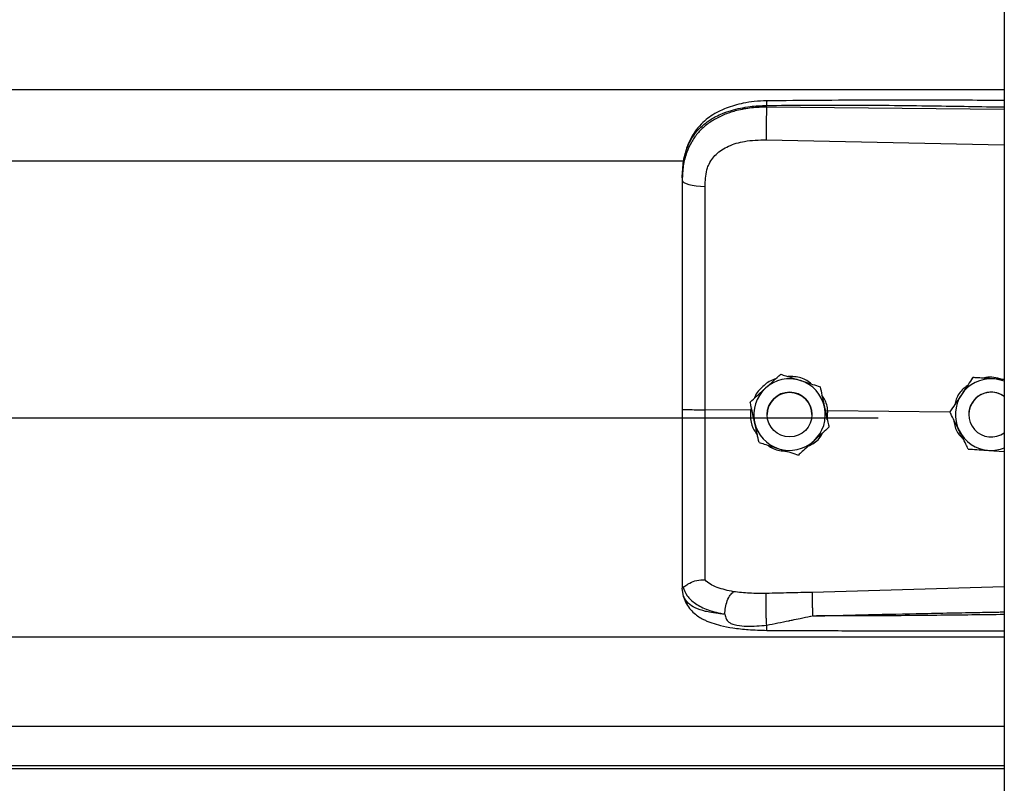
# Model space of a CAD drawing. Header units: inches. Extents: x 170 to 284, y 215 to 248.
# Tile 373 of 656: x 206.297 to 206.533, y 222.753 to 222.935. Entities that reach past the tile are written whole.
import ezdxf

# ---------------------------------------------------------------- set-up
doc = ezdxf.new("R2010")
doc.units = ezdxf.units.IN
doc.header["$LTSCALE"] = 0.25
doc.header["$MEASUREMENT"] = 0
doc.layers.add('RH FRONT OF HOOD', color=7, linetype='Continuous')

msp = doc.modelspace()

# ---------------------------------------------------------------- linework, layer by layer
at = {"layer": 'RH FRONT OF HOOD'}
for p, q in [((206.5326438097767, 224.3332527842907), (206.5326438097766, 220.1328032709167)), ((202.5003237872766, 222.9187395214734), (206.5326438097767, 222.9187395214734)), ((206.4757965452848, 222.9145278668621), (206.4757965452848, 222.9149392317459)), ((206.5326438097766, 222.9139911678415), (206.4757965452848, 222.9145278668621)), ((206.4757005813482, 222.9067390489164), (206.5326438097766, 222.9055294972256)), ((202.5768719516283, 222.9016638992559), (206.4560926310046, 222.9016638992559)), ((206.4556010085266, 222.8976046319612), (206.4556010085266, 222.89711631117)), ((206.4791715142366, 222.8506727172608), (206.4791715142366, 222.8506710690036)), ((206.5251150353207, 222.8498762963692), (206.5251150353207, 222.8498779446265)), ((206.5261639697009, 222.8498100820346), (206.5251150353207, 222.8498779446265)), ((206.4885896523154, 222.8476720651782), (206.4885896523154, 222.847670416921)), ((206.4718638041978, 222.8440166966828), (206.4718638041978, 222.8440150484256)), ((206.4719722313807, 222.8420814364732), (206.4610586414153, 222.8421859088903)), ((206.4721575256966, 222.8426709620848), (206.4719722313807, 222.8420814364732)), ((206.4719722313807, 222.8420814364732), (206.4719744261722, 222.8420812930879)), ((206.4759317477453, 222.8410141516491), (206.4759317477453, 222.8410133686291)), ((206.4866321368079, 222.8410133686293), (206.4866321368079, 222.8410141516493)), ((206.4904099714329, 222.8419048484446), (206.4898619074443, 222.8418508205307)), ((206.4903128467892, 222.839787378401), (206.4904099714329, 222.8419048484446)), ((206.4904099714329, 222.8419048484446), (206.4904116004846, 222.8419049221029)), ((206.5196436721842, 222.8416250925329), (206.4904116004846, 222.8419049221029)), ((206.5196296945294, 222.8416533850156), (206.5196296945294, 222.8416550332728)), ((206.5241434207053, 222.8410141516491), (206.5241434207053, 222.8410133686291)), ((202.5304915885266, 222.8402714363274), (206.5024760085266, 222.8402714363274)), ((206.4907000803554, 222.8380153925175), (206.4907000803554, 222.8380137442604)), ((206.5289402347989, 222.8324717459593), (206.5326438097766, 222.8322319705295)), ((206.4556010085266, 222.8000632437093), (206.4556010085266, 222.7995344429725)), ((206.4559407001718, 222.7975492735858), (206.4556010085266, 222.7995344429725)), ((206.5326438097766, 222.7998577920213), (206.4867081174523, 222.7985259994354)), ((202.5003237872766, 222.787885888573), (206.5326438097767, 222.787885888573)), ((202.5003237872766, 222.7665069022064), (206.5326438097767, 222.7665069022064)), ((206.5326438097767, 222.7570216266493), (202.5003237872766, 222.7570216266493)), ((202.5003237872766, 222.7563822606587), (206.5326438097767, 222.7563822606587))]:
    msp.add_line(p, q, dxfattribs=at)
at = {"layer": 'RH FRONT OF HOOD', "flags": 128}
msp.add_lwpolyline([(206.4556010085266, 222.89711631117), (206.4557049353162, 222.8968205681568), (206.4560128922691, 222.8965357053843), (206.4565135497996, 222.8962722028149), (206.4571884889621, 222.8960397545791), (206.4580128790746, 222.8958469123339), (206.458956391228, 222.8957007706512), (206.4599843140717, 222.8956067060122), (206.4610588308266, 222.8955681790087)], dxfattribs=at)
at = {"layer": 'RH FRONT OF HOOD'}
msp.add_circle((206.4812819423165, 222.8410133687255), 0.005350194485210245, dxfattribs=at)
for centre, radius, start, end in [((206.4812819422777, 222.8410141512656), 0.008560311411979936, 72.32793711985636, 132.3279357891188), ((206.4812819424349, 222.8410141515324), 0.008560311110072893, 12.32793744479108, 72.32793758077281), ((206.5294936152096, 222.8410141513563), 0.00856031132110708, 86.29353550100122, 146.2935346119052), ((206.5294936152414, 222.8410141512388), 0.008560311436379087, 68.40767565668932, 86.29353576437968), ((206.4812819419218, 222.8410141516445), 0.008560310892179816, 132.3279357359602, 192.3279369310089), ((206.4812819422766, 222.8410141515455), 0.005350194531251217, 1.112057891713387e-06, 179.9999988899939), ((206.5294936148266, 222.8410141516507), 0.008560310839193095, 146.2935348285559, 206.2935362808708), ((206.5294936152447, 222.8410141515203), 0.005350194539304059, 53.92810144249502, 179.9999986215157), ((206.5294936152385, 222.8410133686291), 0.005350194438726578, 53.92810057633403, 306.071899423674), ((206.4812819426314, 222.8410141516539), 0.008560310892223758, 312.3279357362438, 12.32793693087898), ((206.4812819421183, 222.8410141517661), 0.008560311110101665, 192.327937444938, 252.3279375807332), ((206.5294936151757, 222.8410141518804), 0.008560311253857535, 206.2935366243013, 266.29353606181), ((206.4812819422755, 222.8410141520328), 0.008560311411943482, 252.3279371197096, 312.3279357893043), ((206.529493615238, 222.8410141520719), 0.00856031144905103, 266.293535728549, 291.5923243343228)]:
    msp.add_arc(centre, radius, start, end, dxfattribs=at)
for points, knots in [([(206.5326438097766, 222.9161142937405), (206.5297446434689, 222.9161290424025), (206.5191167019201, 222.9161831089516), (206.5001732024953, 222.9162197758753), (206.4841299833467, 222.9160956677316), (206.4758151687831, 222.9160313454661)], [0, 0, 0, 0, 0.153045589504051, 0.5610439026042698, 1, 1, 1, 1]), ([(206.4556010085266, 222.8976046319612), (206.4556637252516, 222.8989610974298), (206.4557821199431, 222.9015217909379), (206.4567516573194, 222.9050127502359), (206.4580408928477, 222.907424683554), (206.4594047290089, 222.9091274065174), (206.4604876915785, 222.9101707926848), (206.4615466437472, 222.9109992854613), (206.4625360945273, 222.9116592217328), (206.4637704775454, 222.9123542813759), (206.4653644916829, 222.9130799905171), (206.4680282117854, 222.9139880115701), (206.4715633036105, 222.9147479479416), (206.474469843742, 222.9148792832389), (206.4757965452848, 222.9149392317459)], [0, 0, 0, 0, 0.1307156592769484, 0.2467609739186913, 0.3577928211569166, 0.4170971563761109, 0.4791482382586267, 0.5177152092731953, 0.5590896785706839, 0.603294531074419, 0.6633484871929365, 0.7353692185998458, 0.8792082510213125, 0.9999999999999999, 0.9999999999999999, 0.9999999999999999, 0.9999999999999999]), ([(206.4757965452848, 222.9145278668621), (206.474580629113, 222.9144945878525), (206.4721488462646, 222.9144280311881), (206.4688080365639, 222.9138062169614), (206.4658502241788, 222.9128639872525), (206.4633076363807, 222.91164631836), (206.4610761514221, 222.9101008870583), (206.4592044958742, 222.9082597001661), (206.4577235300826, 222.9061293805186), (206.4565479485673, 222.9035602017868), (206.455755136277, 222.9005083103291), (206.4556524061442, 222.8982474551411), (206.4556010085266, 222.89711631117)], [0, 0, 0, 0, 0.1111703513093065, 0.222336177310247, 0.3162781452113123, 0.4102081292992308, 0.5024030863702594, 0.5945790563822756, 0.6845432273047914, 0.774504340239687, 0.8871807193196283, 1, 1, 1, 1]), ([(206.4758151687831, 222.9160313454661), (206.4748165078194, 222.9159928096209), (206.4729247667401, 222.9159198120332), (206.4696157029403, 222.9153914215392), (206.4663881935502, 222.9144974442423), (206.4636413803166, 222.9131931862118), (206.461655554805, 222.9118705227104), (206.4600143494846, 222.9104250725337), (206.4586991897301, 222.9088368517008), (206.4576239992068, 222.9070841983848), (206.4567667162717, 222.905174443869), (206.4560218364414, 222.902655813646), (206.4558064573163, 222.9007181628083), (206.4556874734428, 222.8996477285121)], [0, 0, 0, 0, 0.09774743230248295, 0.1851607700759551, 0.3306121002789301, 0.4364670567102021, 0.5083182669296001, 0.5850061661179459, 0.6719760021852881, 0.730794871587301, 0.8036787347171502, 0.8915444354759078, 1, 1, 1, 1]), ([(206.4757965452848, 222.9145278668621), (206.475774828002, 222.9139520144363), (206.4757297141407, 222.9127557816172), (206.4756886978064, 222.9105307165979), (206.4756754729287, 222.9083533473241), (206.4756924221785, 222.907263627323), (206.4757005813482, 222.9067390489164)], [0, 0, 0, 0, 0.2406941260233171, 0.5000000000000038, 0.7593058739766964, 1, 1, 1, 1]), ([(206.4758153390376, 222.916015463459), (206.4758141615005, 222.9160194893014), (206.4758101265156, 222.9160332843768), (206.4758049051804, 222.9159183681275), (206.475798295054, 222.9156255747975), (206.4757972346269, 222.9152096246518), (206.4757965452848, 222.9149392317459)], [0, 0, 0, 0, 0.09787641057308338, 0.3353863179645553, 0.5679606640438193, 1, 1, 1, 1]), ([(206.4757965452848, 222.9149392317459), (206.4821023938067, 222.9149785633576), (206.495341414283, 222.9150611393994), (206.5142910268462, 222.9148799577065), (206.5269315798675, 222.9146589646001), (206.5326438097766, 222.9145590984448)], [0, 0, 0, 0, 0.3326703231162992, 0.698435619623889, 1, 1, 1, 1]), ([(206.4614844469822, 222.8995014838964), (206.4614844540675, 222.899501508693), (206.4615870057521, 222.8998604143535), (206.4620821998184, 222.9012666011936), (206.4636182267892, 222.9034692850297), (206.4666852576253, 222.9053725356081), (206.470801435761, 222.9065842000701), (206.4739542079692, 222.9066838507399), (206.4757005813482, 222.9067390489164)], [0, 0, 0, 0, 4.497367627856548e-06, 0.06509473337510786, 0.261670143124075, 0.475310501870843, 0.7093656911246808, 1, 1, 1, 1]), ([(206.4610588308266, 222.8955681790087), (206.4611288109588, 222.8968928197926), (206.4611987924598, 222.8982174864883), (206.4614844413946, 222.8995014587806), (206.4614844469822, 222.8995014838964)], [0, 0, 0, 0, 0.9999804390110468, 0.9999999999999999, 0.9999999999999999, 0.9999999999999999, 0.9999999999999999]), ([(206.4556010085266, 222.89711631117), (206.4556010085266, 222.8934861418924), (206.4556010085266, 222.8862152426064), (206.4556010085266, 222.8751344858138), (206.4556010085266, 222.8639518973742), (206.4556010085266, 222.8529832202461), (206.4556010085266, 222.8457353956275), (206.4556010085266, 222.8422555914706)], [0, 0, 0, 0, 0.2027568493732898, 0.4061035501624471, 0.6088604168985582, 0.8122072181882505, 1, 1, 1, 1]), ([(206.4610586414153, 222.8421859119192), (206.4610586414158, 222.8421859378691), (206.4610587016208, 222.8455722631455), (206.4610587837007, 222.8526189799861), (206.4610588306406, 222.8632921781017), (206.4610588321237, 222.8741682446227), (206.4610588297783, 222.8849555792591), (206.4610588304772, 222.8920306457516), (206.4610588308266, 222.8955681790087)], [0, 0, 0, 0, 1.439079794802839e-06, 0.1877923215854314, 0.3908439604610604, 0.59389561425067, 0.7969478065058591, 1, 1, 1, 1]), ([(206.4755176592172, 222.8473449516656), (206.4764581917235, 222.8482015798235), (206.4777126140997, 222.8493440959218), (206.4788795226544, 222.8504068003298), (206.4791715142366, 222.8506727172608)], [0, 0, 0, 0, 0.7497733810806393, 1, 1, 1, 1]), ([(206.4755176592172, 222.8473428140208), (206.4764581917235, 222.8481995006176), (206.4777126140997, 222.8493420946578), (206.4788795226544, 222.8504050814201), (206.4791715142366, 222.8506710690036)], [0, 0, 0, 0, 0.7497733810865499, 1, 1, 1, 1]), ([(206.4791715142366, 222.8506727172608), (206.4795692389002, 222.8505460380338), (206.4810740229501, 222.8500667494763), (206.4826909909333, 222.8495516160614), (206.483880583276, 222.8491726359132)], [0, 0, 0, 0, 0.2643068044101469, 1, 1, 1, 1]), ([(206.4791715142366, 222.8506710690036), (206.4795692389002, 222.8505443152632), (206.4810740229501, 222.8500647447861), (206.4826909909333, 222.8495495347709), (206.483880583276, 222.8491704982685)], [0, 0, 0, 0, 0.2643068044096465, 1, 1, 1, 1]), ([(206.4865420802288, 222.8483245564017), (206.4861853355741, 222.8486146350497), (206.4850217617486, 222.8495607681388), (206.4829702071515, 222.8501282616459), (206.4814006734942, 222.8501320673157), (206.480864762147, 222.8501333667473)], [0, 0, 0, 0, 0.2255168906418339, 0.7355556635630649, 1, 1, 1, 1]), ([(206.4778922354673, 222.8495076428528), (206.4777570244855, 222.8494775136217), (206.4766052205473, 222.8492208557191), (206.4748479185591, 222.8477620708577), (206.4732291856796, 222.8461524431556), (206.4729013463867, 222.8450441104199), (206.4728680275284, 222.8449314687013)], [0, 0, 0, 0, 0.05931474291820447, 0.5052766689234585, 0.9497204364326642, 1, 1, 1, 1]), ([(206.483880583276, 222.8491726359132), (206.4840669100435, 222.8491132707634), (206.4855242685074, 222.84864894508), (206.4871223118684, 222.8481397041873), (206.4884466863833, 222.8477176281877), (206.4885896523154, 222.8476720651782)], [0, 0, 0, 0, 0.1156468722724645, 0.9045342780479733, 0.9999999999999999, 0.9999999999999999, 0.9999999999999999, 0.9999999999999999]), ([(206.483880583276, 222.8491704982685), (206.4840669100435, 222.8491111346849), (206.4855242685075, 222.8486468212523), (206.4871223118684, 222.8481377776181), (206.4884466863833, 222.847715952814), (206.4885896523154, 222.847670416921)], [0, 0, 0, 0, 0.1156468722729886, 0.9045342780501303, 1, 1, 1, 1]), ([(206.5237730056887, 222.8478663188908), (206.5234534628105, 222.8476483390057), (206.5223000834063, 222.8468615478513), (206.5212067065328, 222.8452609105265), (206.5209088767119, 222.8438562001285), (206.5208207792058, 222.8434406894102)], [0, 0, 0, 0, 0.2125142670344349, 0.7670631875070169, 1, 1, 1, 1]), ([(206.5251150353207, 222.8498779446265), (206.5247352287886, 222.8493086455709), (206.5239666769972, 222.8481566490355), (206.5230305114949, 222.8467533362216), (206.5224945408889, 222.8459498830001), (206.522372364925, 222.8457667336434)], [0, 0, 0, 0, 0.4299704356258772, 0.8700602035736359, 1, 1, 1, 1]), ([(206.5251150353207, 222.8498762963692), (206.5247352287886, 222.8493068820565), (206.5239666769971, 222.8481546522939), (206.5230305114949, 222.8467512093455), (206.5224945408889, 222.8459477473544), (206.5223723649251, 222.8457645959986)], [0, 0, 0, 0, 0.42997043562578, 0.8700602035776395, 0.9999999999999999, 0.9999999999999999, 0.9999999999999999, 0.9999999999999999]), ([(206.5300469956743, 222.8495565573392), (206.5287774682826, 222.8496388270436), (206.5270842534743, 222.8497485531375), (206.5255091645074, 222.8498507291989), (206.5251150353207, 222.8498762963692)], [0, 0, 0, 0, 0.749773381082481, 1, 1, 1, 1]), ([(206.5321185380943, 222.8494244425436), (206.5314576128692, 222.8496245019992), (206.5301872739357, 222.8500090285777), (206.5286240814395, 222.8500338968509), (206.5278441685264, 222.8497717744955), (206.5276683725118, 222.8497126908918)], [0, 0, 0, 0, 0.4565421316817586, 0.8775020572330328, 1, 1, 1, 1]), ([(206.5326438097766, 222.8493884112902), (206.5320008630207, 222.8494300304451), (206.5311420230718, 222.8494856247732), (206.5302669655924, 222.8495423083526), (206.5300469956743, 222.8495565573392)], [0, 0, 0, 0, 0.7486223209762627, 0.9999999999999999, 0.9999999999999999, 0.9999999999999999, 0.9999999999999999]), ([(206.4718638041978, 222.8440166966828), (206.4723697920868, 222.8444776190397), (206.4733936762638, 222.8454103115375), (206.4746408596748, 222.8465463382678), (206.4753548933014, 222.8471966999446), (206.4755176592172, 222.8473449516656)], [0, 0, 0, 0, 0.4299704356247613, 0.8700602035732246, 1, 1, 1, 1]), ([(206.4718638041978, 222.8440150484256), (206.4723697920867, 222.8444758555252), (206.4733936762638, 222.845408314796), (206.4746408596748, 222.8465442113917), (206.4753548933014, 222.8471945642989), (206.4755176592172, 222.8473428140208)], [0, 0, 0, 0, 0.4299704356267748, 0.8700602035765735, 1, 1, 1, 1]), ([(206.4885896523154, 222.8476720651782), (206.4887357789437, 222.8470034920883), (206.4890314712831, 222.845650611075), (206.4893916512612, 222.844002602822), (206.4895978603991, 222.8430590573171), (206.4896448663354, 222.8428439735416)], [0, 0, 0, 0, 0.4299704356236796, 0.8700602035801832, 1, 1, 1, 1]), ([(206.4885896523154, 222.847670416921), (206.4887357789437, 222.8470017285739), (206.4890314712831, 222.8456486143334), (206.4893916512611, 222.8440004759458), (206.4895978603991, 222.8430569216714), (206.4896448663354, 222.8428418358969)], [0, 0, 0, 0, 0.4299704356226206, 0.8700602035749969, 1, 1, 1, 1]), ([(206.4904116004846, 222.8419049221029), (206.4904115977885, 222.8419049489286), (206.4903135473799, 222.8428805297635), (206.4900534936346, 222.8442727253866), (206.4892489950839, 222.8453621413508), (206.489029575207, 222.8456592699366)], [0, 0, 0, 0, 1.999769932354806e-05, 0.7272642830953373, 1, 1, 1, 1]), ([(206.522372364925, 222.8457667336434), (206.5216663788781, 222.8447083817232), (206.5207247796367, 222.843296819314), (206.519848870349, 222.8419836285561), (206.5196296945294, 222.8416550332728)], [0, 0, 0, 0, 0.7497733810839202, 1, 1, 1, 1]), ([(206.5223723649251, 222.8457645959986), (206.5216663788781, 222.8447063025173), (206.5207247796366, 222.8432948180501), (206.5198488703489, 222.8419819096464), (206.5196296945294, 222.8416533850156)], [0, 0, 0, 0, 0.7497733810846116, 1, 1, 1, 1]), ([(206.4729190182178, 222.8391864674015), (206.4726473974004, 222.8404293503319), (206.4722851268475, 222.8420870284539), (206.4719481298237, 222.8436291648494), (206.4718638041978, 222.8440150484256)], [0, 0, 0, 0, 0.7497733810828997, 1, 1, 1, 1]), ([(206.4556010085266, 222.8422555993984), (206.4556010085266, 222.8392182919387), (206.4556010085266, 222.8330428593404), (206.4556010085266, 222.8242558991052), (206.4556010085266, 222.8160893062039), (206.4556010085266, 222.8095092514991), (206.4556010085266, 222.8041245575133), (206.4556010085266, 222.8014240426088), (206.4556010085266, 222.8000632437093)], [0, 0, 0, 0, 0.1870908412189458, 0.3803918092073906, 0.5558755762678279, 0.7364481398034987, 0.8671952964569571, 1, 1, 1, 1]), ([(206.4610588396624, 222.8014953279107), (206.461058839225, 222.8017580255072), (206.4610588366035, 222.8033325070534), (206.4610588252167, 222.8067639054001), (206.4610587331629, 222.8123652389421), (206.4610584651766, 222.8188050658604), (206.4610581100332, 222.8260311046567), (206.461057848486, 222.8339059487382), (206.4610578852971, 222.8394339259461), (206.4610579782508, 222.8421858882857), (206.4610579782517, 222.8421859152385)], [0, 0, 0, 0, 0.03155846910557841, 0.1891461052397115, 0.3467338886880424, 0.5043277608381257, 0.6619226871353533, 0.8309600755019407, 0.9999983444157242, 1, 1, 1, 1]), ([(206.4719744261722, 222.8420812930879), (206.4719406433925, 222.8416274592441), (206.4718338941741, 222.8401934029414), (206.4722505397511, 222.8380309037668), (206.4732020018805, 222.8366745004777), (206.4735884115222, 222.8361236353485)], [0, 0, 0, 0, 0.2156616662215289, 0.6814629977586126, 1, 1, 1, 1]), ([(206.4896448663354, 222.8428439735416), (206.4899164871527, 222.8416010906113), (206.4902787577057, 222.8399434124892), (206.4906157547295, 222.8384012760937), (206.4907000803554, 222.8380153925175)], [0, 0, 0, 0, 0.7497733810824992, 1, 1, 1, 1]), ([(206.4896448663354, 222.8428418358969), (206.4899164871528, 222.8415990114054), (206.4902787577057, 222.8399414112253), (206.4906157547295, 222.838399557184), (206.4907000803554, 222.8380137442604)], [0, 0, 0, 0, 0.7497733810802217, 1, 1, 1, 1]), ([(206.5218189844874, 222.8372221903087), (206.5217323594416, 222.8373975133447), (206.5210548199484, 222.8387688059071), (206.5203118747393, 222.8402725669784), (206.5196961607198, 222.841518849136), (206.5196296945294, 222.8416533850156)], [0, 0, 0, 0, 0.1156468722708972, 0.9045342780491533, 1, 1, 1, 1]), ([(206.4739742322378, 222.834358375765), (206.4738281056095, 222.8350269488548), (206.4735324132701, 222.8363798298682), (206.473172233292, 222.8380278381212), (206.4729660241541, 222.8389713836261), (206.4729190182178, 222.8391864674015)], [0, 0, 0, 0, 0.4299704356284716, 0.8700602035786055, 1, 1, 1, 1]), ([(206.520565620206, 222.839759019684), (206.5206141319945, 222.8392971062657), (206.5207607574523, 222.8379009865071), (206.5216064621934, 222.8363044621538), (206.5225405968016, 222.8354959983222), (206.5227700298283, 222.8352974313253)], [0, 0, 0, 0, 0.2716700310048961, 0.8211147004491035, 1, 1, 1, 1]), ([(206.485689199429, 222.8334495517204), (206.4861979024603, 222.8337116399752), (206.4876041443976, 222.8344361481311), (206.4888446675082, 222.835667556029), (206.4892239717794, 222.8366472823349), (206.4892370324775, 222.8366810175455)], [0, 0, 0, 0, 0.3536960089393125, 0.9777456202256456, 0.9999999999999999, 0.9999999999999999, 0.9999999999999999, 0.9999999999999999]), ([(206.4907000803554, 222.8380137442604), (206.4901940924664, 222.8375528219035), (206.4891702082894, 222.8366201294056), (206.4879230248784, 222.8354841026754), (206.4872089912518, 222.8348337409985), (206.4870462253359, 222.8346854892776)], [0, 0, 0, 0, 0.4299704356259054, 0.8700602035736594, 0.9999999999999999, 0.9999999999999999, 0.9999999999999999, 0.9999999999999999]), ([(206.5240082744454, 222.8327914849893), (206.5238233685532, 222.8331656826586), (206.5231237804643, 222.8345814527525), (206.5223720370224, 222.8361028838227), (206.5218189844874, 222.8372221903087)], [0, 0, 0, 0, 0.2643068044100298, 1, 1, 1, 1]), ([(206.4739742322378, 222.834358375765), (206.4743719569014, 222.8342316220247), (206.4758767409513, 222.8337520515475), (206.4774937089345, 222.8332368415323), (206.4786833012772, 222.8328578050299)], [0, 0, 0, 0, 0.2643068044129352, 1, 1, 1, 1]), ([(206.4761328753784, 222.8336704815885), (206.476212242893, 222.8336037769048), (206.477085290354, 222.8328700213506), (206.478655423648, 222.8323908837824), (206.4800899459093, 222.8323064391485), (206.4804875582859, 222.8322830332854)], [0, 0, 0, 0, 0.06740964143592, 0.7415101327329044, 1, 1, 1, 1]), ([(206.4870462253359, 222.8346854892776), (206.4861056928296, 222.8338288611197), (206.4848512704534, 222.8326863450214), (206.4836843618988, 222.8316236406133), (206.4833923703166, 222.8313577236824)], [0, 0, 0, 0, 0.749773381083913, 1, 1, 1, 1]), ([(206.4786833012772, 222.8328578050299), (206.4788696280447, 222.8327984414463), (206.4803269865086, 222.8323341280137), (206.4819250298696, 222.8318250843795), (206.4832494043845, 222.8314032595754), (206.4833923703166, 222.8313577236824)], [0, 0, 0, 0, 0.1156468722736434, 0.9045342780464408, 0.9999999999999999, 0.9999999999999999, 0.9999999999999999, 0.9999999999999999]), ([(206.5240082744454, 222.8327914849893), (206.5246912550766, 222.8327471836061), (206.5260732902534, 222.8326575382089), (206.5277567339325, 222.8325484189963), (206.5287205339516, 222.8324859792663), (206.5289402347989, 222.8324717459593)], [0, 0, 0, 0, 0.4299704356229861, 0.8700602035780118, 1, 1, 1, 1]), ([(206.455798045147, 222.7998129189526), (206.455847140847, 222.7998043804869), (206.4559479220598, 222.7997868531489), (206.456239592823, 222.7999730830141), (206.4567050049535, 222.8003039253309), (206.4575812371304, 222.8008840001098), (206.4590604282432, 222.8015021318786), (206.4604012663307, 222.8014982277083), (206.4610587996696, 222.801496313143)], [0, 0, 0, 0, 0.1136768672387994, 0.2333502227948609, 0.3620694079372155, 0.5019163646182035, 0.7557448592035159, 0.9999999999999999, 0.9999999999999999, 0.9999999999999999, 0.9999999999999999]), ([(206.4678930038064, 222.7986713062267), (206.4665194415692, 222.7989591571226), (206.4644350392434, 222.7993959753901), (206.4622592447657, 222.8004366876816), (206.4614602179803, 222.8011419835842), (206.4610588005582, 222.8014963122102)], [0, 0, 0, 0, 0.4901989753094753, 0.7438846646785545, 1, 1, 1, 1]), ([(206.4556010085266, 222.8000632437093), (206.4556010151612, 222.8000619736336), (206.4556010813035, 222.8000493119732), (206.4556082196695, 222.799945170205), (206.455706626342, 222.7998668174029), (206.4557943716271, 222.7997969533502)], [0, 0, 0, 0, 0.01193493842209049, 0.1189819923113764, 1, 1, 1, 1]), ([(206.4557938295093, 222.7998127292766), (206.4560694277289, 222.7990907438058), (206.4566354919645, 222.7976078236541), (206.4586883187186, 222.7957745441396), (206.4616765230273, 222.7942165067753), (206.464403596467, 222.793593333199), (206.4658034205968, 222.7932734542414)], [0, 0, 0, 0, 0.2305257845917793, 0.473487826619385, 0.7297379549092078, 1, 1, 1, 1]), ([(206.4658034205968, 222.7932734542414), (206.4658283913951, 222.7938037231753), (206.4658802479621, 222.7949049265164), (206.4663561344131, 222.7965667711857), (206.4670601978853, 222.7979529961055), (206.4676223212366, 222.7984378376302), (206.4678930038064, 222.7986713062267)], [0, 0, 0, 0, 0.2407679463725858, 0.5000000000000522, 0.7592320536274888, 1, 1, 1, 1]), ([(206.4757224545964, 222.7982638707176), (206.474370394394, 222.7982565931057), (206.4716683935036, 222.7982420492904), (206.4691617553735, 222.7985265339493), (206.467909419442, 222.7986686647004)], [0, 0, 0, 0, 0.5003922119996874, 1, 1, 1, 1]), ([(206.4867081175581, 222.7985260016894), (206.4848769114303, 222.7984779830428), (206.4812143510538, 222.7983819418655), (206.4775531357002, 222.7983032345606), (206.4757224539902, 222.7982638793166)], [0, 0, 0, 0, 0.4999797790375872, 1, 1, 1, 1]), ([(206.4867079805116, 222.7985259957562), (206.4867004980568, 222.7982871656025), (206.4866889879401, 222.7979197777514), (206.4866902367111, 222.7970578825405), (206.4866976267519, 222.7962830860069), (206.4867120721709, 222.7954225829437), (206.4867378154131, 222.7942631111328), (206.4867654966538, 222.7934197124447), (206.4867834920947, 222.7928714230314)], [0, 0, 0, 0, 0.2394508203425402, 0.3683426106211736, 0.4999696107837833, 0.6316010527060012, 0.7605056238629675, 1, 1, 1, 1]), ([(206.4658023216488, 222.7932717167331), (206.4652560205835, 222.7933288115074), (206.4639510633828, 222.7934651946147), (206.4625522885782, 222.7936933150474), (206.4615973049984, 222.7938871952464), (206.460363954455, 222.7941650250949), (206.4586776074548, 222.7947312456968), (206.4568578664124, 222.7958567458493), (206.4562523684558, 222.7969741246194), (206.4559407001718, 222.7975492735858)], [0, 0, 0, 0, 0.1091879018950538, 0.260818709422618, 0.3077983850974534, 0.3355235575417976, 0.5627886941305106, 0.7749539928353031, 1, 1, 1, 1]), ([(206.4559576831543, 222.7975032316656), (206.4561466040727, 222.7969163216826), (206.4565013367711, 222.7958142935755), (206.4575144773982, 222.794395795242), (206.4586435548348, 222.7933198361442), (206.4597908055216, 222.7925229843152), (206.4608379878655, 222.7919665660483), (206.4617808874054, 222.7915544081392), (206.4630263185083, 222.7910880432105), (206.4649712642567, 222.7905275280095), (206.4678503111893, 222.7899660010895), (206.4715839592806, 222.7895437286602), (206.4743653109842, 222.7894762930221), (206.475853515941, 222.789440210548)], [0, 0, 0, 0, 0.09843102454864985, 0.1848217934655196, 0.2573083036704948, 0.3158871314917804, 0.3722739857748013, 0.4121400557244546, 0.4615923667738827, 0.5575876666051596, 0.6828759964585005, 0.8303179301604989, 1, 1, 1, 1]), ([(206.4758078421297, 222.7906933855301), (206.4757918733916, 222.7909339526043), (206.4757581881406, 222.7914414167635), (206.4757133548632, 222.7924515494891), (206.4756763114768, 222.7936389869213), (206.4756535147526, 222.7949108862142), (206.4756483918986, 222.7961143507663), (206.4756608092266, 222.797110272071), (206.4756859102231, 222.7978496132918), (206.4757107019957, 222.7981306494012), (206.4757224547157, 222.7982638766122)], [0, 0, 0, 0, 0.1098512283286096, 0.2317256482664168, 0.3631776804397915, 0.5000000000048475, 0.6368223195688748, 0.7682743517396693, 0.8901487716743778, 1, 1, 1, 1]), ([(206.4867837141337, 222.7928690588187), (206.4906837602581, 222.7929683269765), (206.4989538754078, 222.7931788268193), (206.512065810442, 222.7934609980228), (206.523013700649, 222.7936735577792), (206.5300298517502, 222.7938016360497), (206.5322048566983, 222.7938396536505), (206.5326438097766, 222.7938473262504)], [0, 0, 0, 0, 0.2551597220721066, 0.541070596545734, 0.8577348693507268, 0.9712884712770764, 1, 1, 1, 1]), ([(206.4658025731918, 222.7932685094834), (206.4658771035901, 222.7928981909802), (206.4659810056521, 222.792381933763), (206.4663527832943, 222.7917845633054), (206.4667734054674, 222.7913516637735), (206.4675771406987, 222.7909071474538), (206.4690544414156, 222.7905456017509), (206.4718152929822, 222.7903054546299), (206.4742120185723, 222.7905383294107), (206.4758078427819, 222.7906933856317)], [0, 0, 0, 0, 0.1001269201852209, 0.139585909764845, 0.1897135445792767, 0.2582342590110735, 0.3697357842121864, 0.5803479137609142, 1, 1, 1, 1]), ([(206.4758078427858, 222.7906933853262), (206.4775872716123, 222.7910402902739), (206.4793748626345, 222.7913887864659), (206.4811928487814, 222.7917561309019), (206.4812638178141, 222.7917704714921), (206.4814988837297, 222.7918179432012), (206.4823670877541, 222.7919943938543), (206.4840074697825, 222.7923095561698), (206.485540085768, 222.792672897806), (206.4864391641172, 222.7928328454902), (206.4865162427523, 222.7928465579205)], [0, 0, 0, 0, 0.5022751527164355, 0.5045790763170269, 0.5086566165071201, 0.522130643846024, 0.5703313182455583, 0.7514263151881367, 0.9786895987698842, 1, 1, 1, 1]), ([(206.5326438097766, 222.7932022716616), (206.5300461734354, 222.793170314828), (206.5249801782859, 222.7931079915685), (206.5174160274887, 222.793027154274), (206.5097638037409, 222.7929578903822), (206.5020057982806, 222.7929063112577), (206.494283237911, 222.7928732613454), (206.4892463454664, 222.7928704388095), (206.4867837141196, 222.7928690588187)], [0, 0, 0, 0, 0.1699411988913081, 0.3314248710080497, 0.4948424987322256, 0.6705311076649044, 0.8389164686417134, 1, 1, 1, 1]), ([(206.4758535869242, 222.7894621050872), (206.4758528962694, 222.7894552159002), (206.4758463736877, 222.789390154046), (206.4758354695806, 222.789579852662), (206.4758213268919, 222.7899067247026), (206.475812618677, 222.7903392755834), (206.475808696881, 222.7906300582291), (206.4758078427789, 222.7906933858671)], [0, 0, 0, 0, 0.03436729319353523, 0.3245665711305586, 0.621014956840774, 0.9174633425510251, 1, 1, 1, 1]), ([(206.4758535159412, 222.7894402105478), (206.4800486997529, 222.7894186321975), (206.4890236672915, 222.7893724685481), (206.5033660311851, 222.7893308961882), (206.5181010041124, 222.7893067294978), (206.5280558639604, 222.7893032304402), (206.5326438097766, 222.7893016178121)], [0, 0, 0, 0, 0.221632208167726, 0.4741489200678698, 0.7576483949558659, 1, 1, 1, 1])]:
    msp.add_open_spline(points, degree=3, knots=knots, dxfattribs=at)
msp.add_open_spline([(206.4556010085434, 222.8422556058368), (206.4556821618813, 222.8422466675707), (206.4558444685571, 222.8422287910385), (206.4570972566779, 222.8422060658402), (206.4588947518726, 222.842189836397), (206.4603369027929, 222.8421872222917), (206.461057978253, 222.842185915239)], degree=3, dxfattribs=at)

doc.saveas('drawing.dxf')
